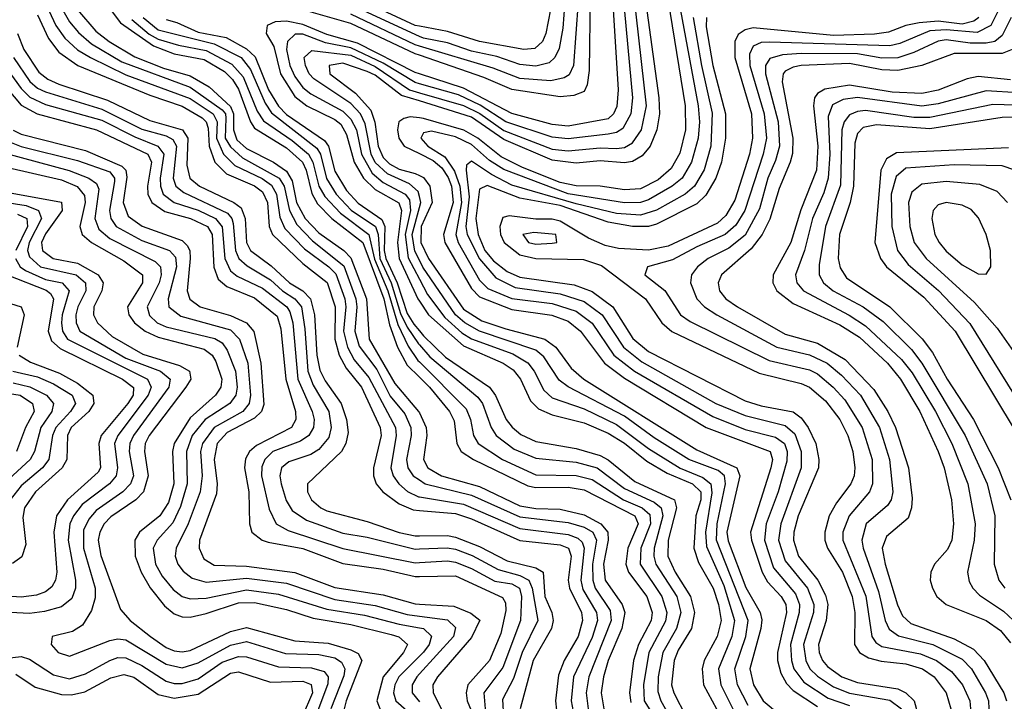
# Model space of a CAD drawing. Header units: inches. Extents: x 501365 to 657855, y 482276 to 547543.
# Tile 924 of 957: x 639006 to 641455, y 494869 to 496564. Entities that reach past the tile are written whole.
import ezdxf

# ---------------------------------------------------------------- set-up
doc = ezdxf.new("R2010")
doc.units = ezdxf.units.IN
doc.header["$MEASUREMENT"] = 0
doc.layers.add('A6439', color=7, linetype='Continuous')
doc.layers.add('A6449', color=7, linetype='Continuous')

msp = doc.modelspace()

# ---------------------------------------------------------------- linework, layer by layer
at = {"layer": 'A6439', "color": 5}
for points, elevation in [([(639150, 496699.5), (639256.9, 496556.9), (639339, 496499), (639390, 496479.7), (639465.2, 496465.2), (639515.1, 496435.1), (639535.5, 496415.5), (639550, 496391.7), (639580.3, 496310), (639590, 496294.3), (639670, 496245.9), (639709.7, 496210), (639718.8, 496190), (639732.2, 496132.2), (639746.7, 496106.7), (639782.2, 496070), (639859.2, 496010), (639911.3, 495870), (639925.4, 495805.4), (639945.5, 495750), (639970, 495704.9), (640000, 495675)], 4220), ([(639074.9, 496654.9), (639130, 496559.1), (639152.5, 496532.5), (639184.5, 496504.5), (639260.1, 496459.9), (639430, 496396.8), (639510, 496340.3), (639517.8, 496330), (639519, 496319), (639517.1, 496270), (639530, 496248.5), (639560.5, 496220.5), (639651.7, 496170), (639664, 496150), (639677.2, 496090), (639695.1, 496055.1), (639734.3, 496014.3), (639812.4, 495952.4), (639842.2, 495870), (639844.7, 495850), (639839.5, 495790), (639850, 495752.4), (639893.9, 495693.9), (639927.6, 495627.6), (639963.9, 495583.9), (639978.7, 495550), (639979.7, 495530), (639967.7, 495470), (639971.4, 495450), (639984.7, 495430), (640000, 495419.7)], 4160), ([(639056.1, 496636.1), (639095.8, 496550), (639118, 496518), (639149.5, 496489.5), (639182.3, 496470), (639270, 496427.4), (639430, 496368.5), (639487.6, 496330), (639497.3, 496310), (639495.8, 496270), (639512.7, 496230), (639541.3, 496201.3), (639609.4, 496169.4), (639632.5, 496152.5), (639645.1, 496130), (639653.2, 496073.2), (639665.1, 496045.2), (639714.1, 495994.1), (639774.9, 495950), (639792.3, 495932.3), (639814.6, 495870), (639817.2, 495850), (639811.6, 495790), (639821.1, 495750), (639838.3, 495718.3), (639874.6, 495674.6), (639940.9, 495550), (639942.6, 495530), (639929, 495450), (639934.8, 495430), (639948.7, 495410), (639970.8, 495390.8), (639997.7, 495377.7), (640000, 495377.3)], 4140), ([(640000, 496475.7), (639990, 496479.1), (639830, 496554.9), (639655.5, 496604.5)], 4280), ([(640000, 496522.9), (639830, 496600.9)], 4240), ([(640000, 496547.9), (639990, 496549.7), (639850, 496615.1)], 4220), ([(639050, 496576.7), (639077.5, 496517.5), (639103.4, 496483.4), (639150.5, 496450.5), (639330, 496376.2), (639410, 496349.5), (639460, 496320), (639469.7, 496310), (639474.6, 496294.6), (639476.9, 496250), (639491.3, 496210), (639520.7, 496180.7), (639590, 496151), (639610, 496136.1), (639622.3, 496110), (639626.2, 496050), (639634.7, 496030), (639710, 495957.5), (639770.8, 495910.9), (639790.3, 495850.3), (639789.9, 495770), (639800.6, 495730), (639817.7, 495697.7), (639856.3, 495650), (639902.3, 495550), (639905, 495530), (639885.7, 495450), (639885.8, 495430), (639892.4, 495410), (639909.4, 495390), (639950, 495359.9), (639984.9, 495344.9), (640000, 495343.6)], 4120), ([(639150, 496589), (639195.6, 496535.6), (639228.8, 496510), (639292.2, 496472.2), (639363.6, 496443.6), (639430, 496424.4), (639477, 496397), (639530, 496348.2), (639537.9, 496330), (639537.5, 496290), (639545.9, 496265.9), (639570, 496243.8), (639636.9, 496210), (639670, 496187.2), (639683.5, 496163.5), (639694.7, 496110), (639716.2, 496070), (639750, 496034.5), (639812.1, 495990), (639830, 495971.9), (639868.6, 495870), (639875.4, 495770), (639939.4, 495659.4), (639998.3, 495590), (640000, 495586.3)], 4180), ([(639313.4, 496570), (639350, 496539.1), (639490, 496504.1), (639556.6, 496470), (639580.2, 496440.2), (639616.6, 496356.6), (639632.3, 496332.3), (639744.9, 496244.9), (639753.9, 496230), (639769.3, 496169.3), (639793, 496130), (639830.8, 496090.8), (639890.8, 496050), (639897.6, 496030), (639902, 495970), (639930.1, 495909.9), (639953.5, 495833.5), (639970, 495799.3), (639997.7, 495757.7), (640000, 495755.2)], 4260), ([(640000, 496498.6), (639990, 496501.6), (639830, 496578.3)], 4260), ([(639284.9, 496564.9), (639328.1, 496528.1), (639350, 496515.5), (639400.6, 496500.6), (639470, 496488), (639533.8, 496453.8), (639562, 496422), (639596.6, 496336.6), (639612.8, 496312.7), (639683.8, 496263.8), (639724.1, 496230), (639735.2, 496210), (639750, 496150), (639764.6, 496124.6), (639803.5, 496083.5), (639874.5, 496030), (639888.3, 495968.3), (639921.4, 495890), (639946.3, 495806.3), (639972.3, 495752.3), (639996.6, 495716.6), (640000, 495713.2)], 4240), ([(639370, 496564.7), (639397.2, 496557.2), (639450, 496533), (639519.9, 496519.9), (639570, 496491.6), (639591.6, 496471.6), (639625.1, 496390), (639649.5, 496349.5), (639670, 496328.5), (639764.1, 496264.1), (639773.8, 496250), (639790, 496187.4), (639819.1, 496139.1), (639848, 496108.1), (639907.1, 496067.1), (639913.9, 496050), (639912.8, 495990), (639916.5, 495970), (639945.1, 495910), (639970, 495833.4), (639986.6, 495806.6), (640000, 495790.2)], 4280), ([(640000, 496429.5), (639990, 496432.7), (639845.8, 496505.8), (639770, 496527.2), (639710, 496552), (639670, 496560.9), (639641.3, 496558.7), (639621.7, 496550), (639619.3, 496530), (639638, 496498), (639654.9, 496430), (639690, 496373.3), (639720.1, 496350), (639790, 496315.7), (639804.4, 496304.4), (639818.9, 496278.9), (639837.6, 496210), (639861.1, 496170), (639890, 496141.7), (639949.2, 496109.2), (639955.7, 496090), (639946, 496010), (639949.6, 495970), (639995.9, 495870), (640000, 495864)], 4320), ([(639000.3, 496530), (639016.6, 496490), (639053.7, 496433.7), (639076.2, 496416.2), (639103.6, 496403.6), (639224.1, 496364.1), (639330, 496313.2), (639411.2, 496290), (639424.4, 496270), (639422.1, 496202.1), (639429.1, 496170), (639453.5, 496150), (639538.4, 496110), (639556.5, 496096.5), (639566.6, 496070), (639570, 496010), (639579.8, 495990), (639631.8, 495951.8), (639676.9, 495910), (639710.5, 495890), (639729.1, 495870), (639739.3, 495830), (639745.4, 495730), (639752.8, 495692.8), (639765.7, 495665.7), (639805.7, 495610), (639819.2, 495570), (639822.7, 495537.3), (639817.5, 495510), (639806.4, 495490), (639721.6, 495410), (639721.9, 495390), (639731.9, 495370), (639754.6, 495350), (639770, 495342.8), (639870, 495316.2), (639950, 495288.7), (639990, 495280.6), (640000, 495280.7)], 4080), ([(640000, 496404.9), (639990, 496407.7), (639910, 496456.1), (639830, 496494.6), (639766.8, 496506.8), (639710, 496528.6), (639691.3, 496528.7), (639672.3, 496510), (639669.9, 496490.1), (639677.5, 496450), (639690, 496422.8), (639710, 496395.5), (639730, 496379.6), (639810, 496336.8), (639830, 496316.9), (639843.3, 496290), (639855.8, 496230), (639882.4, 496182.4), (639910, 496159), (639965.1, 496130), (639975.9, 496115.9), (639977.8, 496090), (639964.8, 496030), (639971.8, 495971.8), (640000, 495919.3)], 4340), ([(638990.2, 496470), (639030.9, 496410.9), (639050, 496394.2), (639070, 496384.5), (639210, 496342.1), (639310, 496291.7), (639370, 496275.3), (639386.7, 496266.6), (639395.7, 496250), (639387.5, 496170), (639394.5, 496150), (639414.4, 496134.4), (639522.8, 496082.8), (639533.7, 496070), (639537.2, 496057.2), (639542.9, 495990), (639551.2, 495970), (639571.7, 495951.7), (639630, 495917.2), (639659.7, 495890), (639690, 495870), (639706.9, 495850), (639715.5, 495795.5), (639722.9, 495690), (639735.6, 495655.6), (639775.2, 495590), (639780.9, 495550), (639775, 495525), (639750, 495495.6), (639730, 495483.2), (639675.1, 495464.9), (639657.5, 495450), (639652.8, 495430), (639656, 495410), (639668.8, 495368.8), (639683.9, 495343.9), (639719.7, 495319.7), (639810, 495287.3), (639870, 495277.2), (639990, 495247.5), (640000, 495247.9)], 4060), ([(640000, 496124.5), (639997.1, 496137.1), (639975.7, 496155.7), (639921.2, 496181.2), (639890, 496209.5), (639880, 496230), (639865.2, 496305.2), (639853.5, 496330), (639830, 496356), (639737.4, 496417.4), (639725.8, 496430), (639716.8, 496450), (639713.9, 496470), (639732.6, 496487.4), (639830, 496476), (639890, 496448.2), (639975.3, 496390), (640000, 496382.8)], 4360), ([(638967.8, 496450), (639010, 496392.9), (639031.5, 496371.5), (639070, 496353.8), (639210, 496314.3), (639292.6, 496272.6), (639349.5, 496249.5), (639364.7, 496230), (639355.5, 496170), (639355.8, 496150), (639363.2, 496130), (639390, 496110), (639450, 496090.9), (639493, 496070), (639509.3, 496049.3), (639516.2, 495970), (639530, 495939.5), (639546.6, 495926.6), (639610, 495896.2), (639670.2, 495850.2), (639677.9, 495837.9), (639685.1, 495810), (639697.5, 495670), (639733.8, 495590), (639738.5, 495570), (639736.7, 495550), (639725.1, 495530), (639704.2, 495515.8), (639635.7, 495490), (639615.4, 495470), (639608, 495452), (639607.4, 495430), (639626.5, 495346.5), (639643.9, 495310), (639673.7, 495293.7), (639810, 495249.1), (639990, 495213.5), (640000, 495214.1)], 4040), ([(640000, 496362.2), (639955.9, 496375.9), (639890, 496426.2), (639870, 496435.7), (639810, 496456.2), (639775.7, 496450), (639777.5, 496430), (639841.5, 496381.5), (639879.2, 496339.2), (639889.2, 496309.2), (639897.7, 496250), (639910, 496221.4), (639925.9, 496205.9), (639950, 496192.5), (639990, 496181.9), (640000, 496176.8)], 4380), ([(638943.7, 496430), (639010, 496352), (639049.8, 496329.8), (639197, 496290), (639324.6, 496230), (639334.2, 496210), (639324.2, 496150), (639325.1, 496130), (639334.9, 496110), (639367.4, 496087.4), (639430.9, 496070), (639472.7, 496050), (639484.5, 496030), (639488.7, 495948.7), (639499.3, 495919.3), (639520.8, 495900.8), (639590, 495872.1), (639646.5, 495826.5), (639655.8, 495795.8), (639668, 495670), (639691.7, 495590), (639692.9, 495570), (639682.4, 495550), (639595.3, 495504.8), (639577.3, 495490), (639567.9, 495472), (639565.4, 495450), (639575.8, 495390), (639577.2, 495310), (639583.4, 495290), (639609, 495270), (639624.4, 495264.4), (639710, 495249.4), (639810, 495211.7), (639910, 495197.8), (639990, 495179), (640000, 495179.2)], 4020), ([(640000, 496320), (639977.4, 496322.6), (639961.4, 496318.6), (639949, 496310), (639945.7, 496290), (639949.3, 496270), (639962.2, 496250), (640000, 496231.4)], 4420), ([(638990, 496289.3), (639010, 496279.8), (639170, 496238.7), (639259.8, 496199.8), (639270.4, 496190), (639272.7, 496172.7), (639263.6, 496110), (639275.6, 496075.6), (639310.6, 496050.6), (639410, 496014.8), (639422.6, 496002.6), (639428.9, 495990), (639430, 495970.7), (639422.7, 495890), (639429.4, 495869.4), (639454.7, 495850), (639530, 495828.7), (639570, 495810.7), (639588.4, 495788.4), (639605.8, 495710), (639613.2, 495606.8), (639607.8, 495590), (639590, 495572.9), (639522.2, 495537.8), (639497.3, 495510), (639490, 495470), (639497, 495410), (639495.4, 495384.6), (639453.6, 495270), (639452.2, 495250), (639463.7, 495223.7), (639490, 495207.3), (639570, 495205.2), (639690, 495189.6), (639790, 495152), (639910, 495133.6), (639990, 495111.3), (640000, 495110.8)], 3980), ([(638980.7, 496260.7), (639009.3, 496249.3), (639150, 496214), (639230, 496185.5), (639241.9, 496170), (639242, 496162), (639229.5, 496089.5), (639232.7, 496070), (639246.1, 496050), (639310, 496015.5), (639378.3, 495990), (639393.5, 495973.5), (639396.2, 495950), (639375.5, 495870), (639377.2, 495850), (639407.1, 495827.1), (639530, 495793.3), (639552.3, 495770), (639573.7, 495710), (639580.4, 495630), (639577, 495610), (639560.7, 495590), (639489.8, 495550.2), (639460.5, 495510), (639455.4, 495490), (639460, 495430), (639455, 495390), (639424.9, 495310), (639395.2, 495250), (639392.6, 495230), (639399.6, 495210), (639412.4, 495192.4), (639435, 495175), (639470, 495165.3), (639570, 495175.5), (639670, 495162.8), (639790, 495122.5), (639890, 495107.6), (639970, 495084.5), (640000, 495080.6)], 3960), ([(638970, 496232.3), (639129.3, 496189.3), (639178.1, 496170), (639197.3, 496157.3), (639203.2, 496143.2), (639192.7, 496070), (639203, 496043), (639230, 496019.8), (639343.1, 495963.1), (639356.2, 495950), (639358.2, 495930), (639352.5, 495910), (639323.1, 495850), (639328.5, 495828.5), (639347.7, 495810), (639370, 495800.5), (639491.7, 495771.7), (639510, 495760.2), (639522.2, 495742.2), (639542.8, 495690), (639547.1, 495650), (639543.8, 495630), (639528.8, 495610), (639467.3, 495570), (639434.7, 495530), (639420.6, 495490), (639422.3, 495410), (639406.2, 495353.8), (639387.1, 495312.9), (639348.2, 495270), (639338.3, 495250), (639343.4, 495210), (639360.4, 495180.4), (639387.3, 495147.3), (639410, 495129.5), (639430, 495123.9), (639470, 495125.2), (639570, 495146), (639650, 495135.2), (639770, 495098.1), (639863.2, 495083.2), (639950, 495060.4), (640000, 495051.8)], 3940), ([(638976.7, 496196.7), (639110, 496166.2), (639149.3, 496149.3), (639167.2, 496127.2), (639168.9, 496110), (639155.9, 496050), (639161.7, 496030), (639184.2, 496010), (639264.9, 495964.9), (639311.2, 495930), (639311.8, 495910), (639274.2, 495850), (639277.1, 495830), (639291.3, 495810), (639317.7, 495790), (639350, 495774.4), (639464.9, 495744.9), (639484.6, 495730), (639494.1, 495714.1), (639509, 495670), (639506.1, 495650), (639492.6, 495630), (639430, 495573.9), (639390, 495510), (639386.3, 495490), (639389.4, 495410), (639376.4, 495363.6), (639354.6, 495330), (639304.2, 495290), (639292.6, 495270), (639292.9, 495230), (639307.9, 495190), (639330.9, 495150.9), (639366.2, 495106.2), (639390, 495086.2), (639410, 495079), (639430, 495078.3), (639470, 495087), (639550, 495113.9), (639590, 495114.5), (639670, 495097.4), (639736.1, 495076.1), (639830, 495059.7), (639930, 495035.4), (639949, 495029), (639970.3, 495010.3), (639960.5, 494990), (639910.4, 494930), (639894.3, 494870), (639904.3, 494844.3)], 3920), ([(638950, 496139.7), (639110.1, 496110.1), (639111.6, 496090), (639070, 496032), (639060.4, 496010), (639062.5, 495990), (639089.2, 495970), (639150, 495958.8), (639201.3, 495930), (639213.9, 495910), (639210.5, 495890), (639190, 495850), (639189.6, 495830), (639199.7, 495810), (639236, 495776), (639312, 495732), (639403.8, 495703.8), (639428.6, 495690), (639431.3, 495670), (639419.4, 495650), (639328.1, 495530), (639318.4, 495510), (639316.6, 495490), (639325.9, 495430), (639314.2, 495390), (639294.9, 495370), (639232.3, 495327.7), (639215.9, 495310), (639205.4, 495290), (639201.4, 495270), (639208.2, 495231.8), (639257.1, 495097.1), (639280.9, 495070), (639331.2, 495030), (639370, 495003), (639390, 494994.6), (639410, 494991.9), (639430, 494995.2), (639530, 495042.4), (639570, 495052.3), (639690, 495019.2), (639773.2, 495013.2), (639830, 494997.3), (639848.1, 494988.1), (639856.6, 494970), (639818.3, 494870), (639812.9, 494850)], 3880), ([(638910, 496119.9), (639022.5, 496102.5), (639052.8, 496090), (639060, 496070), (639029.9, 496010), (639025.6, 495990), (639030, 495974.7), (639057.6, 495950), (639146.1, 495930), (639169.6, 495910), (639170.4, 495890), (639150.8, 495850), (639146, 495830), (639146.4, 495810), (639155.2, 495790), (639270, 495722.3), (639356.6, 495690), (639380, 495670), (639377.1, 495650), (639288.7, 495530), (639279.8, 495510), (639278.6, 495490), (639289, 495430), (639281.6, 495410), (639262.4, 495390), (639196.5, 495343.5), (639178.1, 495321.9), (639165.1, 495294.9), (639164.7, 495250), (639193.3, 495150), (639193.3, 495126.7), (639185, 495095), (639162.1, 495057.9), (639137.2, 495042.8), (639087.1, 495030), (639084.3, 495010), (639101.9, 494990), (639130, 494981.2), (639230, 495020.5), (639250, 495024.4), (639270, 495021.8), (639370, 494961), (639410, 494952), (639450, 494964.4), (639530, 495008.7), (639570, 495017.3), (639667.5, 494987.5), (639750, 494985.7), (639790, 494976.7), (639806.5, 494966.5), (639815, 494950), (639812.2, 494932.2), (639779.5, 494850)], 3860), ([(639000.8, 496080.8), (639023.4, 496070), (639025.1, 496050), (638996.7, 495990)], 3840), ([(640000, 495966.1), (639988.9, 495988.9), (639982.2, 496030), (640000, 496097.4)], 4360), ([(638995.5, 495970), (639006.9, 495950), (639020.6, 495940.6), (639070, 495918.3), (639111.3, 495910), (639129.4, 495890), (639111.6, 495830), (639110.2, 495810), (639112.8, 495790), (639125, 495770), (639323.8, 495670), (639332.8, 495650), (639325.4, 495630), (639250, 495530), (639241.5, 495510), (639249, 495450), (639245.8, 495430), (639229.5, 495410), (639161.6, 495358.4), (639139.7, 495330), (639130.6, 495310), (639126.4, 495270), (639144.8, 495170), (639144.5, 495150), (639135.3, 495124.7), (639110, 495103.8), (639067.5, 495092.5), (639030, 495087.4), (638950, 495091.1)], 3840), ([(638974.7, 495930), (639071.6, 495891.6), (639083, 495883), (639090.4, 495870), (639077.1, 495790), (639085.3, 495765.3), (639106.5, 495746.5), (639261.9, 495670), (639289.3, 495649.3), (639288.5, 495630), (639275.1, 495610), (639208.7, 495530), (639202.7, 495510), (639207.1, 495450), (639201.2, 495438.8), (639125.3, 495370), (639097.8, 495330), (639090.7, 495290), (639098.1, 495190), (639095, 495170), (639086.2, 495153.8), (639070, 495141.3), (639047.4, 495132.6), (639010, 495128), (638950, 495132)], 3820), ([(638970, 495862.7), (639009.3, 495850), (639017.1, 495830), (639000, 495750)], 3780), ([(639004.6, 495730), (639032.8, 495712.8), (639105.3, 495685.3), (639150, 495660), (639188, 495630), (639190.5, 495610), (639178.1, 495590), (639134.2, 495550), (639125.1, 495530), (639122.9, 495470), (639111.3, 495450), (639045.7, 495390), (639017.8, 495350), (639013.7, 495326.3), (639021, 495259), (639011.6, 495228.4), (638988, 495212)], 3780), ([(638989, 495690), (639050, 495675.9), (639090, 495658.4), (639136.3, 495630), (639144.4, 495610), (639132.4, 495590), (639095.5, 495550), (639087.5, 495530), (639078.6, 495470), (639062.7, 495450), (639010, 495404.9), (638982.2, 495370)], 3760), ([(638990, 495661.1), (639031.3, 495651.3), (639072.6, 495630), (639090.1, 495610), (639086.1, 495590), (639058.9, 495550), (639043, 495490), (639032, 495470), (638978.6, 495421.4)], 3740), ([(638970, 495635.9), (639006.9, 495630), (639037.9, 495610), (639041.7, 495590), (639020.7, 495550), (638998, 495490)], 3720), ([(638946.8, 494973.2), (639010, 494980.6), (639030, 494973.5), (639090, 494934.4), (639130, 494924.9), (639170, 494937.3), (639230, 494970.3), (639250, 494977.5), (639270, 494977.4), (639310, 494958.3), (639370, 494918.6), (639390, 494913.2), (639410, 494912.9), (639450, 494924.8), (639510, 494966.6), (639550, 494980.6), (639570, 494979.8), (639650, 494954.3), (639732, 494952), (639763.4, 494943.4), (639773.6, 494930), (639772, 494912), (639741.4, 494830)], 3840), ([(640000, 494981.2), (639949.4, 494930), (639939.4, 494910), (639936.1, 494890), (639941.5, 494870), (639990, 494828.1), (640000, 494814)], 3940), ([(638996.7, 494936.7), (639044.1, 494904.1), (639110, 494885.7), (639134.7, 494885.3), (639167.7, 494892.3), (639232.4, 494927.6), (639264.6, 494935.4), (639290, 494929), (639350, 494885.9), (639390, 494876.8), (639450, 494886.6), (639530, 494938.6), (639550, 494942.3), (639630, 494916.6), (639710, 494919), (639730.8, 494910.9), (639734.5, 494890), (639708.2, 494830)], 3820), ([(640000, 494937), (639993.6, 494930), (639982.4, 494910), (639982.5, 494890), (640000, 494867.8)], 3960)]:
    msp.add_lwpolyline(points, dxfattribs=dict(at, elevation=elevation))
at = {"layer": 'A6449', "color": 5}
for points, elevation in [([(640612.8, 496647.2), (640661.4, 496350), (640661.7, 496290), (640647.5, 496232.5), (640626, 496194), (640593.7, 496166.3), (640550, 496143.3), (640510, 496140.8), (640450, 496150), (640390, 496150.7), (640350, 496159.6), (640256.8, 496196.8), (640203.5, 496223.5), (640145.4, 496270), (640110.3, 496289.7), (640010, 496318.9), (640000, 496320)], 4420), ([(640479.6, 496630), (640494.9, 496390), (640491.6, 496348.4), (640483.2, 496330), (640470, 496317.8), (640370, 496299.9), (640330, 496303.6), (640230, 496330.8), (640110, 496393.9), (640000, 496429.5)], 4320), ([(640000, 496382.8), (640110, 496351.1), (640150.6, 496330.6), (640210, 496288.5), (640330, 496242.5), (640370, 496237.8), (640450, 496245.3), (640490, 496243.8), (640510, 496246.7), (640530, 496258.2), (640552.4, 496290), (640564.8, 496350), (640533.3, 496630)], 4360), ([(640506.3, 496630), (640530.2, 496370), (640526.2, 496330), (640506.1, 496293.9), (640490, 496283.7), (640470, 496279.2), (640370, 496268.1), (640330, 496271.8), (640215.4, 496310), (640151.4, 496351.4), (640097.5, 496377.5), (640000, 496404.9)], 4340), ([(640560.2, 496630), (640595.8, 496370), (640597.6, 496330), (640590.8, 496290), (640574.4, 496250), (640554.4, 496225.6), (640530, 496211.4), (640510, 496207.9), (640450, 496212.9), (640390, 496207.8), (640330, 496215.3), (640210, 496266.6), (640130, 496321.7), (640000, 496362.2)], 4380), ([(640424.5, 496624.5), (640422.1, 496437.9), (640417.5, 496402.5), (640410, 496385.8), (640384.2, 496375.8), (640350, 496372.6), (640230, 496390.3), (640160.8, 496420.8), (640000, 496475.7)], 4280), ([(640361.7, 496610), (640356.9, 496543.1), (640347.5, 496492.5), (640337.2, 496470), (640322.6, 496457.4), (640290, 496449.1), (640250, 496453.1), (640192.4, 496472.4), (640130, 496485.7), (640070, 496506.8), (640010, 496518.3), (640000, 496522.9)], 4240), ([(640394.8, 496610), (640383.5, 496450), (640372.6, 496427.4), (640360.5, 496419.5), (640327.4, 496412.6), (640250, 496417.8), (640183.4, 496443.4), (640000, 496498.6)], 4260), ([(640645.7, 496610), (640693.3, 496350), (640696.6, 496310), (640693.3, 496270), (640677.3, 496210), (640653.9, 496170), (640629.1, 496150), (640570, 496116.2), (640550, 496109.8), (640510, 496109.1), (640370, 496130.9), (640210, 496191.7), (640174.2, 496214.2), (640130, 496253.5), (640090, 496273.2), (640030, 496286.9), (640010, 496283.2), (640003.4, 496270), (640020.9, 496250), (640063.6, 496223.6), (640087.6, 496187.6), (640100.5, 496150), (640104.8, 496110), (640090.5, 496030), (640096.9, 496010), (640150, 495916.6), (640170, 495895.9), (640230, 495870.8), (640330, 495858.1), (640390, 495839.3), (640429.5, 495809.5), (640483.9, 495730), (640534.9, 495690), (640730, 495577.5), (640810, 495545), (640886, 495526), (640908.1, 495510), (640914.5, 495490), (640913.8, 495466.3), (640892.6, 495390), (640862.4, 495310), (640858.6, 495270), (640881.1, 495201.1), (640935.9, 495135.9), (640945.7, 495110), (640944.9, 495090), (640923.1, 495010), (640925.3, 494970), (640931.6, 494950), (640956.7, 494916.7), (641017, 494877), (641070, 494858.2)], 4440), ([(640326.4, 496590), (640314.8, 496530), (640306.3, 496510), (640287.3, 496492.7), (640259.7, 496490), (640150, 496509.7), (640070, 496534.9), (640000, 496547.9)], 4220), ([(640681.1, 496570), (640701.6, 496450), (640728.1, 496331.9), (640725, 496250), (640708.8, 496191.2), (640684.7, 496150), (640661.1, 496130), (640590, 496090.9), (640550, 496078.2), (640490, 496082.6), (640390, 496106.1), (640230, 496152.9), (640179.2, 496179.2), (640130, 496212.7), (640117.6, 496202.4), (640116.3, 496190), (640123.6, 496123.6), (640115.8, 496050), (640119.2, 496030), (640149.4, 495969.4), (640190, 495922.1), (640238.2, 495898.2), (640350, 495882.6), (640410, 495863.7), (640455, 495830), (640507.8, 495750), (640553, 495713), (640737.7, 495610), (640810, 495579.5), (640910, 495554.7), (640934, 495534), (640949.9, 495490), (640949.6, 495450), (640898.7, 495310), (640893.5, 495270), (640910, 495218.3), (640965.8, 495150), (640981, 495110), (640980.5, 495090), (640955.5, 495010), (640960.9, 494970), (640971.4, 494950), (640990, 494931.4), (641030, 494905.3), (641070, 494888.9), (641170, 494871.7), (641199.5, 494850)], 4460), ([(640714.5, 496570), (640713.6, 496546.4), (640729.6, 496450), (640761.2, 496330), (640761.3, 496270), (640751.5, 496210), (640737.1, 496170), (640712.5, 496127.5), (640690, 496106.6), (640590, 496055.8), (640570, 496049.8), (640530, 496049.7), (640470, 496060.6), (640350, 496101.9), (640250, 496120.3), (640168.4, 496151.6), (640150, 496142.8), (640140.1, 496070), (640146.7, 496030), (640163.3, 495990), (640184.8, 495964.8), (640218.3, 495938.3), (640250, 495924.3), (640384.7, 495904.7), (640430, 495888.3), (640481, 495850), (640531.4, 495771.4), (640570, 495739), (640810, 495616.1), (640850, 495603.8), (640930, 495588.7), (640950, 495573.9), (640967.3, 495550), (640985.8, 495510), (640993.5, 495470), (640992.8, 495450), (640942.5, 495330), (640931.2, 495290), (640930.2, 495270), (640943.2, 495230), (640991.2, 495170), (641010, 495132.6), (641016.2, 495110), (641012, 495070), (640993.1, 495010), (640994.1, 494990), (641002.8, 494970), (641015.5, 494955.5), (641051.2, 494930), (641090, 494915.5), (641190, 494899.7), (641210.4, 494890.4), (641230.5, 494870), (641241.5, 494830)], 4480), ([(641391.9, 496570), (641379.4, 496560.6), (641350, 496553.1), (641290, 496560.7), (641243.1, 496556.9), (641209.9, 496550.1), (641166.8, 496533.2), (641131.9, 496528.1), (641030, 496525.3), (640830, 496543.8), (640810, 496539.4), (640792.6, 496527.4), (640784.7, 496510), (640784.5, 496470), (640826, 496330), (640829, 496270), (640821.2, 496230), (640784.6, 496115.4), (640762.4, 496077.6), (640741.8, 496058.2), (640619, 496001), (640570, 495991.3), (640495.4, 495995.4), (640462.3, 496002.3), (640421.1, 496021.1), (640350, 496062.8), (640330, 496068.1), (640290, 496068), (640223.5, 496076.5), (640207.8, 496072.2), (640200.1, 496050), (640202.2, 496030), (640211.2, 496010), (640250, 495979.7), (640290, 495970.5), (640408.1, 495968.1), (640453.1, 495953.1), (640562.3, 495870), (640603.1, 495810), (640628.4, 495788.4), (640845, 495685), (640950, 495659.6), (640970, 495650.7), (641010, 495616.1), (641045.9, 495570), (641065.4, 495530), (641077.9, 495490), (641083.3, 495450), (641081.2, 495430), (641073.5, 495410), (641037.2, 495362.8), (641019.6, 495330), (641008.5, 495290), (641008.8, 495270), (641014.9, 495250), (641052.6, 495190), (641076.6, 495130), (641083.3, 495090), (641082.7, 495010), (641094.5, 494990), (641116.9, 494976.9), (641148.8, 494968.8), (641210, 494962.4), (641251.5, 494950), (641280.7, 494930), (641310.3, 494890), (641321.7, 494850)], 4520), ([(641440.9, 496590), (641421, 496550), (641387.8, 496532.2), (641310, 496539.3), (641270, 496536.6), (641195, 496505.1), (641170, 496499.3), (640871.3, 496508.7), (640850, 496507.7), (640830, 496498.9), (640821, 496479), (640821.8, 496450), (640857.8, 496330), (640863.2, 496270), (640855.2, 496230), (640809.5, 496090), (640786.8, 496053.2), (640760.4, 496030), (640690, 495999.6), (640630, 495967.2), (640567.6, 495950), (640561.1, 495930), (640610.7, 495890.7), (640649.7, 495830), (640673.3, 495813.3), (640870, 495716.8), (640970, 495693.3), (640990, 495683.2), (641029.5, 495650), (641058.4, 495618.4), (641101.6, 495550), (641126, 495470), (641127.1, 495410), (641119.3, 495390), (641068.7, 495330), (641053.4, 495290), (641053, 495270), (641110.7, 495130.7), (641125.3, 495030), (641135.1, 495015.1), (641150, 495005), (641246.6, 494986.6), (641285.9, 494970), (641323.3, 494943.3), (641350.8, 494910), (641369, 494870), (641370.5, 494850)], 4540), ([(641472, 496570), (641450, 496524.8), (641431.7, 496510), (641410, 496505.7), (641370, 496505.9), (641310, 496514.1), (641290, 496510.8), (641230, 496482.4), (641190, 496469.8), (641150, 496468.9), (641090, 496479.4), (640950, 496480.3), (640903.3, 496476.7), (640871.8, 496468.2), (640860.7, 496450), (640861.3, 496430), (640892.8, 496310), (640895.5, 496250), (640885.9, 496214.1), (640866.8, 496170), (640846.4, 496093.6), (640810, 496028.2), (640770, 495995.7), (640718.7, 495970), (640691.6, 495950), (640677.2, 495930), (640674.7, 495910), (640690.1, 495870), (640709.2, 495850), (640739.9, 495830), (640889.5, 495749.5), (640970.7, 495730.7), (641014, 495710), (641050, 495680), (641097, 495630), (641144.5, 495550), (641169, 495470), (641177.9, 495390), (641173.3, 495370), (641164.2, 495355.8), (641111.1, 495310), (641100.9, 495270), (641104, 495250), (641142.4, 495142.4), (641158.9, 495070), (641168.6, 495048.6), (641191.4, 495031.4), (641277.5, 495010), (641350, 494973.5), (641373.7, 494950), (641408, 494890), (641415.3, 494870), (641416.4, 494850)], 4560), ([(641474.2, 496490), (641450, 496480), (641330, 496480.6), (641249.5, 496450), (641190, 496438.3), (641150, 496439.9), (641070, 496455.4), (640950, 496450), (640930, 496446.5), (640910, 496436.3), (640904.7, 496430), (640902.5, 496410), (640929.1, 496270), (640928.3, 496231.7), (640922.5, 496210), (640895.2, 496144.8), (640872.1, 496067.9), (640853, 496030), (640825.3, 495994.7), (640751.7, 495930), (640743, 495910), (640746.8, 495890), (640762.1, 495870), (640791, 495850), (640910, 495781.9), (640990, 495760.1), (641058.8, 495718.8), (641130, 495644.5), (641165.2, 495590), (641184.5, 495550), (641216.3, 495450), (641226.1, 495373.9), (641224.4, 495350), (641215.4, 495324.6), (641161.5, 495278.5), (641151.4, 495250), (641158.5, 495210), (641189, 495109), (641201.9, 495081.9), (641222.5, 495062.5), (641330, 495024.6), (641378.6, 494998.6), (641405, 494970), (641453.7, 494890), (641460.7, 494870)], 4580), ([(641470, 496414.9), (641390, 496423.2), (641362.7, 496417.3), (641290.7, 496389.3), (641250, 496380.8), (641176.1, 496383.9), (641070, 496401.3), (641008.4, 496391.6), (640990, 496380.6), (640982.9, 496370), (640980, 496350), (640991, 496250), (640987.9, 496190), (640948.8, 496091.2), (640924.3, 496010), (640879.8, 495930), (640878.9, 495910), (640889.5, 495890), (640930, 495858.2), (641045.6, 495805.6), (641094.9, 495774.9), (641164, 495710), (641197, 495670), (641244.9, 495590), (641290, 495490), (641305.2, 495450), (641323.4, 495370), (641328.7, 495310), (641324.7, 495270), (641313.5, 495246.5), (641281.5, 495210), (641271.8, 495190), (641270.9, 495170), (641276.6, 495150), (641287.4, 495130), (641310.7, 495110), (641410, 495070.3), (641445.1, 495045.1), (641470, 495014.2)], 4620), ([(641490, 496382), (641410, 496387.4), (641290, 496355.4), (641250, 496348.9), (641090, 496370.9), (641054.3, 496365.7), (641027.2, 496352.8), (641016.5, 496323.5), (641021.2, 496230), (641017, 496170), (641006.3, 496133.7), (640978.2, 496070), (640958.3, 495990), (640935.5, 495930), (640939.1, 495910), (640955.4, 495890), (641069.4, 495829.4), (641110, 495802.8), (641199.3, 495719.3), (641225.8, 495685.8), (641283.8, 495590), (641324.4, 495510), (641363.9, 495410), (641382.7, 495310), (641379.7, 495270), (641363.4, 495190), (641367.3, 495167.3), (641376.3, 495150), (641393.2, 495133.2), (641453.2, 495093.2), (641490, 495058.7)], 4640), ([(641510, 496351.2), (641426.5, 496353.5), (641270, 496321.2), (641230, 496321), (641110, 496338.2), (641090, 496335.9), (641070, 496327.4), (641056.4, 496310), (641051.2, 496290), (641047.4, 496152.6), (641010, 496050), (640994.7, 495954.7), (640994.7, 495930), (641004.8, 495910), (641029.3, 495890), (641103.5, 495850), (641153.9, 495813.9), (641223.7, 495743.7), (641250.1, 495709.9), (641357.6, 495530), (641412.3, 495410), (641431.6, 495330), (641429.8, 495210), (641441.6, 495170), (641456.2, 495150)], 4660), ([(641638, 496322), (641450, 496320.9), (641270, 496292.5), (641136.9, 496303.1), (641104, 496296), (641090, 496281.2), (641083.2, 496256.8), (641080.2, 496150), (641071.9, 496110), (641045.4, 496030), (641041.9, 495970), (641046.8, 495946.8), (641062.5, 495922.5), (641169.9, 495849.9), (641250.6, 495770.6), (641276.2, 495736.2), (641312.6, 495670), (641378.3, 495570), (641439.8, 495450), (641471, 495370)], 4680), ([(640000, 496231.4), (640034.5, 496214.5), (640056, 496196), (640071.8, 496171.8), (640079.7, 496150), (640084.2, 496110), (640059.8, 496030), (640063.2, 496010), (640130, 495896), (640150, 495875.2), (640230, 495843.5), (640329.2, 495829.2), (640370, 495814.1), (640401.1, 495790), (640460.8, 495710), (640510, 495672.5), (640713.6, 495550), (640872.9, 495490), (640878.6, 495470), (640874.1, 495450), (640823.6, 495290), (640826, 495270), (640852.7, 495190), (640866, 495166), (640899.7, 495130), (640911.4, 495110), (640912.9, 495090), (640891.1, 494990), (640890.7, 494970), (640898.7, 494938.7), (640913.2, 494913.2), (640930, 494895.7), (640990, 494855.8)], 4420), ([(641465.2, 496245.2), (641186.7, 496233.3), (641162.1, 496217.9), (641147.4, 496190), (641132.5, 496010), (641147, 495970), (641162.1, 495950), (641254.4, 495874.4), (641333, 495790), (641481.8, 495541.8)], 4720), ([(641480.8, 496190), (641450, 496200.6), (641330, 496203.6), (641210, 496195.1), (641185.7, 496174.3), (641173.4, 496130), (641174.9, 496050), (641189.3, 495990), (641215.8, 495955.8), (641291, 495891), (641368.9, 495808.9), (641537.5, 495537.5)], 4740), ([(640000, 496176.8), (640010, 496171.6), (640025.7, 496150), (640031.7, 496110), (640004.8, 496050), (640003.6, 496010), (640022.7, 495970), (640110, 495844.3), (640155.7, 495815.7), (640215, 495795), (640312.2, 495770), (640339.1, 495750), (640377.5, 495697.4), (640409.4, 495670), (640690, 495494.3), (640789.9, 495449.9), (640797, 495430), (640764.5, 495290), (640767.8, 495267.8), (640812.1, 495152.1), (640847.7, 495090), (640851.7, 495071.7), (640849.6, 495050), (640822, 494950), (640830.7, 494910), (640855.2, 494870), (640896.1, 494836.1)], 4380), ([(641463.2, 496110), (641437.4, 496137.4), (641394.3, 496154.3), (641310, 496162.1), (641250, 496155.5), (641224.6, 496135.4), (641216.8, 496110), (641219.6, 496050), (641230.6, 496010), (641260.5, 495970), (641380.5, 495860.5), (641436.8, 495796.8), (641535.7, 495655.7)], 4760), ([(640000, 496097.4), (640003.3, 496110), (640000, 496124.5)], 4360), ([(640818.1, 494858.1), (640791, 494910), (640784.4, 494950), (640812, 495030), (640818.2, 495070), (640739.3, 495270), (640740.4, 495310), (640761.1, 495410), (640759.1, 495430), (640743, 495443), (640670.1, 495470), (640584, 495524), (640510, 495578.1), (640370, 495650.8), (640347.9, 495667.9), (640310, 495725.5), (640290, 495742.1), (640150, 495790), (640113.2, 495810), (640090, 495830), (640008.5, 495948.5), (640000, 495966.1)], 4360), ([(640000, 495919.3), (640020.7, 495880.7), (640063.3, 495823.3), (640105.6, 495785.6), (640130, 495770.7), (640232.8, 495732.8), (640270, 495710.7), (640286, 495690), (640310, 495642.5), (640330, 495624), (640410, 495596.5), (640490, 495557.4), (640570, 495497.6), (640648.9, 495448.9), (640705.3, 495425.3), (640724.6, 495410), (640727.1, 495387.1), (640711.9, 495290), (640714, 495254), (640757.1, 495157.1), (640783.9, 495070), (640777, 495030), (640744, 494950), (640749.6, 494910), (640790, 494830.5)], 4340), ([(640000, 495864), (640023, 495830), (640110, 495752.9), (640208.7, 495710), (640233, 495693), (640251.2, 495670), (640276.1, 495616.1), (640296.1, 495596.1), (640330, 495581.1), (640410, 495561.4), (640470, 495535.6), (640510, 495510.8), (640565.9, 495465.9), (640616.6, 495436.6), (640679.1, 495410), (640700.4, 495390), (640700.2, 495370), (640687.5, 495330), (640682.3, 495250), (640694, 495214), (640730.6, 495150), (640744.2, 495110), (640750.5, 495070), (640740.8, 495030), (640708.8, 494970), (640703.1, 494950), (640706.7, 494910), (640738.9, 494850)], 4320), ([(640000, 495790.2), (640010, 495777.9), (640065.3, 495725.3), (640174.1, 495650), (640189.3, 495629.3), (640216, 495570), (640230.6, 495550.6), (640252.8, 495532.8), (640290, 495515.3), (640390, 495497.6), (640450, 495480), (640470, 495469.8), (640535.6, 495415.6), (640634.6, 495370), (640639.6, 495350), (640619, 495270), (640618, 495230), (640636.2, 495190), (640674.7, 495130), (640684.2, 495090), (640676.5, 495050), (640643.9, 494996.1), (640633.9, 494970), (640627.5, 494910), (640632.9, 494890), (640663.4, 494830)], 4280), ([(640000, 495755.2), (640026.1, 495726.1), (640145.8, 495625.8), (640156.8, 495610), (640178.8, 495550), (640191, 495530), (640236.1, 495496.1), (640290, 495473.7), (640390, 495463.6), (640442, 495450), (640510, 495398.5), (640584, 495364), (640601.7, 495350), (640605.8, 495330), (640584.1, 495250), (640582.9, 495230), (640588.3, 495210), (640640.3, 495130), (640650.7, 495090), (640640, 495050), (640605.5, 494990), (640594, 494930), (640593, 494893), (640600.3, 494870), (640625.8, 494825.8)], 4260), ([(640000, 495713.2), (640116.5, 495596.5), (640126.9, 495570), (640134.4, 495530), (640145.9, 495510), (640206.5, 495470), (640290, 495432.6), (640390, 495430.5), (640430, 495420.7), (640508, 495370), (640554.2, 495350), (640573.4, 495333.4), (640575, 495310), (640550.9, 495250), (640549.3, 495210), (640603.2, 495130), (640615.5, 495090), (640611.9, 495068.1), (640570.6, 494990), (640557.7, 494910), (640559.4, 494870), (640594.2, 494814.2)], 4240), ([(640000, 495675), (640025.1, 495650), (640074.7, 495590), (640086.4, 495566.4), (640093.4, 495510), (640104.3, 495490), (640135.1, 495470), (640270, 495405.1), (640290, 495400.9), (640370, 495401.6), (640410, 495394.9), (640536.1, 495330), (640544.2, 495310), (640518.6, 495250), (640513.8, 495210), (640520, 495190), (640566.2, 495130), (640579.4, 495090), (640576.5, 495070), (640545.4, 495010), (640532.9, 494970), (640522.6, 494890), (640525.9, 494865.9)], 4220), ([(640000, 495586.3), (640016.8, 495550), (640018.7, 495530), (640010.7, 495470.7), (640021.1, 495450), (640055.2, 495430), (640150, 495403.3), (640250, 495355.3), (640290, 495348.1), (640350, 495347.1), (640410, 495332.6), (640451.3, 495310), (640468.6, 495290), (640469.7, 495270), (640458.3, 495210), (640462.2, 495170), (640504.6, 495110), (640510.7, 495090), (640503.4, 495050), (640469.6, 494970), (640457.9, 494930), (640452.1, 494890), (640459.2, 494850)], 4180), ([(640000, 495419.7), (640014.4, 495410), (640130, 495381.7), (640250, 495327.5), (640370, 495313.3), (640410, 495302.3), (640431.8, 495290), (640440.6, 495270), (640430.9, 495210), (640431.5, 495170), (640437.6, 495150), (640474.4, 495094.4), (640476.7, 495070), (640421.7, 494930), (640414.8, 494890), (640419.9, 494850)], 4160), ([(640000, 495377.3), (640110, 495359.1), (640250, 495298.6), (640370, 495283.6), (640394.6, 495274.6), (640405, 495265), (640410, 495250), (640401.3, 495170), (640406.9, 495146.9), (640440.7, 495090), (640442.7, 495070), (640430, 495027.4), (640383.1, 494930), (640377.5, 494870), (640385.3, 494830)], 4140), ([(640000, 495343.6), (640090, 495335.8), (640130, 495322.8), (640250, 495269.1), (640350, 495258.5), (640371.3, 495250), (640378, 495230), (640370.5, 495170.5), (640373.4, 495150), (640403.2, 495090), (640406.1, 495070), (640395.2, 495030), (640360.3, 494970), (640345.9, 494934.1), (640339, 494870), (640343.3, 494823.3)], 4120), ([(640000, 495280.7), (640070, 495281.3), (640090, 495277.5), (640150, 495253.9), (640218.5, 495218.5), (640290, 495200.7), (640308.2, 495190), (640312.1, 495130), (640329.5, 495090), (640333, 495070), (640328.3, 495050), (640283.1, 494970), (640250.5, 494850)], 4080), ([(640000, 495247.9), (640069.3, 495250.7), (640090, 495247.1), (640131.7, 495231.7), (640196.4, 495196.4), (640250, 495182.1), (640272.3, 495170), (640280.6, 495150), (640294.6, 495070), (640255.5, 494990), (640234.5, 494925.5), (640206.9, 494873.1), (640209.3, 494830)], 4060), ([(640000, 495214.1), (640070, 495218.3), (640090, 495215.4), (640130, 495199.6), (640187.8, 495167.8), (640230, 495160.7), (640248.7, 495150), (640253.8, 495130), (640251.6, 495070), (640207.3, 494952.7), (640160, 494890), (640163.4, 494850)], 4040), ([(640000, 495179.2), (640090, 495181.3), (640207.2, 495127.2), (640214.2, 495114.2), (640215, 495095), (640202.9, 495037.2), (640174.4, 494970), (640120.4, 494910), (640116.1, 494890), (640119, 494870), (640169, 494750)], 4020), ([(640000, 495110.8), (640085.8, 495105.8), (640127.9, 495087.9), (640150.7, 495070.7), (640130, 495028), (640044.9, 494930), (640033.7, 494910), (640034.2, 494890), (640084.7, 494790)], 3980), ([(640000, 495080.6), (640070, 495071.5), (640090, 495052.3), (640084.7, 495030), (640000, 494937)], 3960), ([(640000, 495051.8), (640010, 495050), (640030, 495030.6), (640024.2, 495010), (640010, 494991.4), (640000, 494981.2)], 3940)]:
    msp.add_lwpolyline(points, dxfattribs=dict(at, elevation=elevation))
for points, elevation in [([(641310.1, 496109.9), (641290, 496104), (641278.1, 496090), (641274.7, 496070), (641282.3, 496030), (641292.7, 496010), (641310, 495988.9), (641350, 495954.8), (641390, 495932.1), (641410, 495931.4), (641421.7, 495950), (641420.4, 495990), (641409.9, 496030), (641391.1, 496071.1), (641372.1, 496092.2), (641350, 496103)], 4780), ([(640284.6, 496035.4), (640257.1, 496030), (640271.2, 496010), (640290, 496005.6), (640330, 496008.1), (640342, 496010), (640339.3, 496030)], 4540)]:
    msp.add_lwpolyline(points, close=True, dxfattribs=dict(at, elevation=elevation))

doc.saveas('drawing.dxf')
